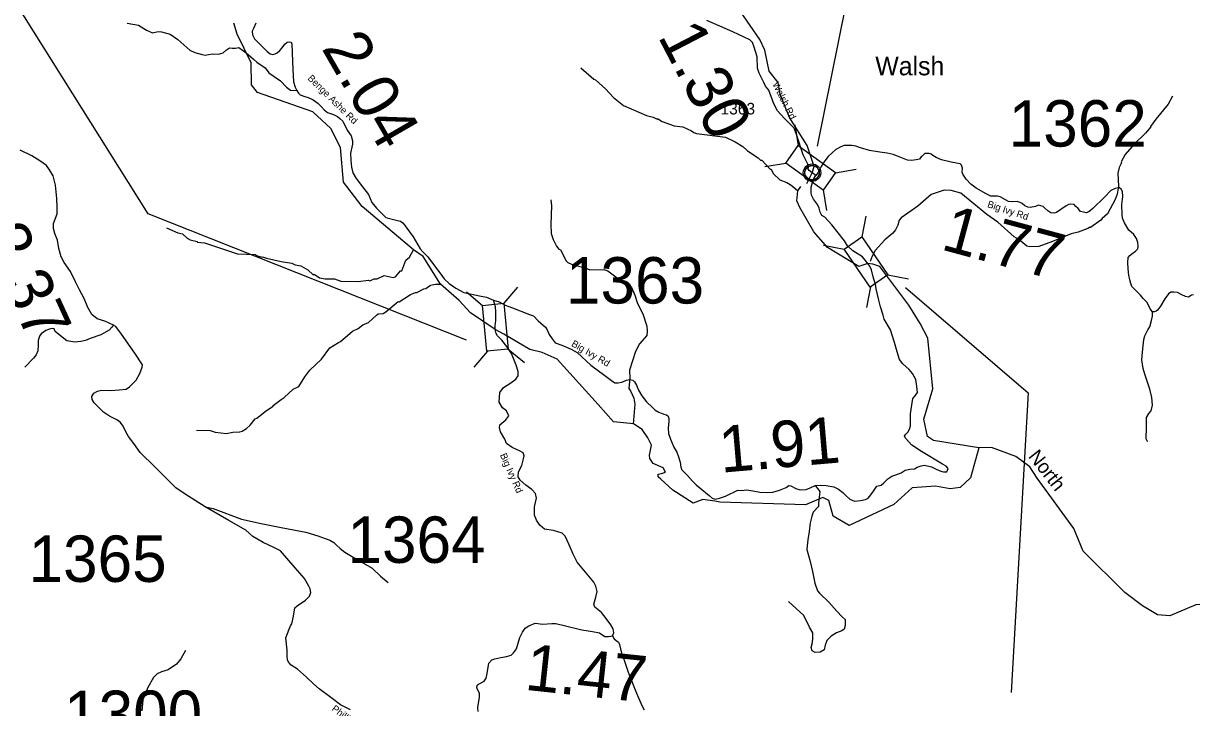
# Model space of a CAD drawing. Extents: x 1248089 to 1457196, y 820910 to 988753.
# Drawn here: x 1284745 to 1297327, y 917762 to 925135 of the extents above; entities that cross this region are included whole.
import ezdxf

# ---------------------------------------------------------------- set-up
doc = ezdxf.new("R2010")
doc.units = 0
for name, color, linetype in [('Exist Civil Demographics Community CELL', 7, 'Continuous'), ('Exist Civil Demographics Community Label', 7, 'Continuous'), ('Exist Hydrographic Creek Single Shore', 7, 'Continuous'), ('Exist Hydrographic Misc Water Feature', 7, 'Continuous'), ('Exist Road Non-System Type 51', 7, 'Continuous'), ('Exist Road Secondary Structure Standard Bridge CELL', 7, 'Continuous'), ('Exist Road Secondary Structure Standard Bridge Number Label', 7, 'Continuous'), ('Exist Road Secondary Type 20 Attributed', 7, 'Continuous'), ('Exist Road Secondary Type 41 Attributed', 7, 'Continuous'), ('Exist Road Secondary Type 51 Label', 7, 'Continuous'), ('Prop GRAU CAT1 Cell', 7, 'Continuous'), ('Prop Lane Lines', 7, 'Continuous'), ('Scratch_Level_4', 7, 'Continuous')]:
    doc.layers.add(name, color=color, linetype=linetype)

msp = doc.modelspace()

# ---------------------------------------------------------------- linework, layer by layer
at = {"layer": 'Exist Civil Demographics Community CELL'}
msp.add_lwpolyline([(1293161, 923538), (1293162, 923544), (1293164, 923551), (1293167, 923558), (1293170, 923564), (1293173, 923569), (1293177, 923574), (1293181, 923579), (1293186, 923583), (1293191, 923588), (1293197, 923592), (1293201, 923594), (1293206, 923597), (1293212, 923599), (1293218, 923601), (1293222, 923602), (1293227, 923603), (1293231, 923604), (1293237, 923604), (1293242, 923604), (1293247, 923604), (1293252, 923603), (1293257, 923602), (1293262, 923600), (1293267, 923598), (1293274, 923596), (1293280, 923592), (1293285, 923589), (1293290, 923585), (1293294, 923581), (1293298, 923577), (1293302, 923572), (1293305, 923568), (1293308, 923563), (1293310, 923558), (1293312, 923553), (1293314, 923548), (1293315, 923543), (1293316, 923537), (1293317, 923532), (1293317, 923526), (1293317, 923520), (1293317, 923515), (1293316, 923509), (1293314, 923503), (1293312, 923497), (1293310, 923492), (1293307, 923486), (1293303, 923481), (1293300, 923476), (1293296, 923471), (1293290, 923466), (1293285, 923462), (1293280, 923459), (1293276, 923456), (1293269, 923453), (1293262, 923450), (1293256, 923449), (1293249, 923448), (1293245, 923447), (1293241, 923447), (1293235, 923447), (1293231, 923447), (1293225, 923448), (1293219, 923449), (1293215, 923451), (1293209, 923453), (1293205, 923455), (1293201, 923457), (1293194, 923461), (1293188, 923465), (1293184, 923470), (1293179, 923474), (1293176, 923478), (1293173, 923483), (1293169, 923490), (1293167, 923493), (1293165, 923497), (1293163, 923505), (1293161, 923513), (1293161, 923518), (1293160, 923524), (1293160, 923529), (1293161, 923535)], close=True, dxfattribs=at)
for radius in [94.3, 76.7]:
    msp.add_circle((1293239, 923526), radius, dxfattribs=at)
at = {"layer": 'Exist Hydrographic Creek Single Shore'}
for points in [[(1293185, 923819), (1292997, 924122), (1292895, 924367), (1292873, 924499), (1292776, 924619), (1292732, 924846), (1292676, 924962), (1292467, 925262)], [(1289825, 921837), (1289562, 922017), (1289440, 922149), (1289239, 922326), (1289050, 922622), (1288948, 922695), (1288395, 923160), (1288193, 923424), (1288161, 923799), (1288057, 924001), (1287862, 924182), (1287266, 924388), (1287202, 924471), (1287199, 924708), (1287048, 925019), (1287012, 925138)], [(1293239, 923525), (1293263, 923593), (1293185, 923819)], [(1293182, 923408), (1293239, 923525)], [(1293840, 922547), (1293744, 922516), (1293405, 922721), (1293258, 922889), (1293107, 923151), (1293075, 923221), (1293086, 923329), (1293117, 923377)], [(1295036, 920562), (1294546, 920641), (1294481, 920685), (1294441, 920870), (1294541, 921198), (1294487, 921743), (1294403, 921902), (1294281, 922099), (1293967, 922516), (1293894, 922540), (1293840, 922547)], [(1295036, 920562), (1294945, 920239), (1294834, 920133), (1294725, 920118), (1294567, 920148), (1294317, 920130), (1294121, 919950), (1293640, 919726), (1293467, 919825), (1293421, 919993), (1293355, 920028), (1293170, 919949), (1292246, 919977), (1292192, 919988), (1292064, 920004), (1291959, 919967), (1291738, 920105), (1291610, 920225), (1291581, 920249), (1291582, 920276), (1291619, 920284), (1291659, 920300), (1291637, 920347), (1291528, 920394), (1291493, 920445), (1291488, 920482), (1291509, 920590), (1291471, 920671), (1291410, 920758), (1291315, 920820), (1291099, 920841), (1290936, 921028), (1290495, 921515), (1290333, 921587), (1290199, 921622), (1289920, 921786), (1289825, 921837)], [(1298709, 918348), (1298622, 918514), (1298419, 918728), (1298384, 918759), (1298287, 918790), (1297672, 918894), (1297371, 918870), (1297093, 918751), (1296960, 918764), (1296796, 918859), (1296608, 919004), (1296160, 919449), (1296057, 919694), (1295662, 920236), (1295585, 920356), (1295434, 920469), (1295170, 920566), (1295036, 920562)]]:
    msp.add_lwpolyline(points, dxfattribs=at)
at = {"layer": 'Exist Hydrographic Misc Water Feature'}
for points in [[(1290749, 924654), (1290888, 924535), (1290908, 924526), (1291014, 924430), (1291102, 924335), (1291207, 924251), (1291457, 924142), (1291529, 924125), (1291572, 924104), (1291576, 924108), (1291626, 924078), (1291753, 924029), (1291848, 924019), (1291939, 923978), (1291967, 923958), (1291995, 923949), (1292306, 923907), (1292409, 923859), (1292494, 923809), (1292545, 923763), (1292659, 923687), (1292682, 923662), (1292698, 923662), (1292788, 923563), (1292798, 923563), (1292821, 923518), (1292891, 923449), (1292967, 923421), (1293002, 923400), (1293030, 923379), (1293086, 923329)], [(1297120, 924352), (1297074, 924265), (1296940, 924102), (1296882, 924023), (1296886, 924019), (1296830, 923952), (1296707, 923833), (1296611, 923720), (1296569, 923643), (1296572, 923633), (1296547, 923583), (1296530, 923520), (1296540, 923379), (1296526, 923296), (1296503, 923236), (1296419, 923082), (1296362, 923033), (1296349, 923014), (1296237, 922936), (1296225, 922937), (1296209, 922925), (1296104, 922885), (1296031, 922867), (1295829, 922784)], [(1295829, 922784), (1295682, 922732), (1295585, 922726), (1295550, 922735), (1295465, 922807), (1295414, 922836), (1295238, 922991), (1295122, 923074), (1294841, 923307), (1294738, 923335), (1294662, 923337), (1294521, 923291), (1294379, 923166), (1294200, 923040), (1294177, 923013), (1294164, 922961), (1294139, 922910), (1294110, 922876), (1294024, 922802), (1293919, 922687), (1293886, 922628), (1293864, 922568)], [(1290426, 923233), (1290432, 923169), (1290426, 922971), (1290431, 922871), (1290452, 922806), (1290486, 922735), (1290513, 922703), (1290529, 922694), (1290592, 922577), (1290608, 922560), (1290655, 922535), (1290794, 922502), (1290846, 922480), (1290998, 922482), (1291038, 922470), (1291167, 922370), (1291272, 922314), (1291296, 922289), (1291330, 922208), (1291359, 922115), (1291415, 922006), (1291459, 921873), (1291464, 921817), (1291459, 921773), (1291381, 921683), (1291339, 921600), (1291272, 921399), (1291275, 921311), (1291265, 921199), (1291284, 921175), (1291320, 921098), (1291331, 921033), (1291311, 920818)], [(1286288, 922932), (1286410, 922879), (1286458, 922866), (1286509, 922821), (1286541, 922804), (1286616, 922784), (1286616, 922776), (1286696, 922770), (1287051, 922651), (1287247, 922645), (1287247, 922637), (1287315, 922617), (1287319, 922621), (1287362, 922604), (1287522, 922568), (1287637, 922551), (1287673, 922534), (1287733, 922521), (1287808, 922481), (1287866, 922427), (1287878, 922431), (1287936, 922394), (1287995, 922384), (1288096, 922384), (1288163, 922358), (1288355, 922355), (1288459, 922369), (1288475, 922362), (1288524, 922381), (1288556, 922384), (1288631, 922418), (1288726, 922398), (1288754, 922405), (1288808, 922468), (1288820, 922468), (1288863, 922583), (1288904, 922616), (1288948, 922695)], [(1286610, 920751), (1286758, 920749), (1286810, 920732), (1286934, 920715), (1287002, 920729), (1287078, 920735), (1287102, 920741), (1287147, 920768), (1287188, 920807), (1287242, 920874), (1287258, 920881), (1287362, 920965), (1287435, 921011), (1287435, 921019), (1287521, 921083), (1287554, 921102), (1287650, 921192), (1287711, 921222), (1287777, 921327), (1287831, 921397), (1287956, 921516), (1288047, 921638), (1288139, 921698), (1288159, 921706), (1288290, 921819), (1288350, 921847), (1288400, 921886), (1288462, 921912), (1288548, 921992), (1288568, 922004), (1288621, 922010), (1288649, 922026), (1288780, 922137), (1288792, 922136), (1288916, 922213), (1288969, 922234), (1288981, 922234), (1289058, 922276), (1289078, 922279), (1289131, 922314), (1289183, 922323), (1289239, 922326)], [(1286491, 918378), (1286441, 918289), (1286395, 918230), (1286306, 918169), (1286233, 918148), (1286186, 918125), (1286145, 918087), (1286087, 917980), (1286033, 917847), (1286022, 917727)]]:
    msp.add_lwpolyline(points, dxfattribs=at)
at = {"layer": 'Exist Road Non-System Type 51'}
for points in [[(1285864, 925137), (1285984, 925116), (1286071, 925060), (1286135, 925033), (1286197, 925048), (1286234, 925045), (1286326, 925017), (1286409, 924959), (1286538, 924845), (1286593, 924821), (1286670, 924799), (1286703, 924793), (1286740, 924799), (1286786, 924808), (1286848, 924802), (1286897, 924818), (1286934, 924848), (1286965, 924870), (1286993, 924867), (1287030, 924867), (1287064, 924873), (1287144, 924818), (1287224, 924750), (1287261, 924716), (1287350, 924657), (1287390, 924602), (1287445, 924562), (1287513, 924516), (1287578, 924448), (1287621, 924414), (1287691, 924412)], [(1296855, 920629), (1296851, 920630), (1296837, 920658), (1296839, 920783), (1296842, 920890), (1296865, 920933), (1296892, 920961), (1296906, 921020), (1296899, 921103), (1296877, 921195), (1296821, 921354), (1296804, 921416), (1296790, 921510), (1296797, 921592), (1296804, 921660), (1296811, 921729), (1296821, 921767), (1296856, 921831), (1296877, 921864), (1296896, 921933), (1296906, 921980), (1296905, 922027)], [(1285716, 921883), (1285698, 921862), (1285670, 921829), (1285581, 921780), (1285466, 921738), (1285413, 921717), (1285366, 921708), (1285298, 921701), (1285214, 921714), (1285162, 921752), (1285089, 921815), (1285078, 921845), (1285057, 921846), (1285026, 921841), (1284987, 921824), (1284937, 921790), (1284919, 921766), (1284905, 921717), (1284903, 921672), (1284902, 921605), (1284883, 921563), (1284853, 921528), (1284762, 921432)], [(1293272, 920154), (1293312, 920105), (1293321, 920089), (1293315, 920030), (1293309, 919966), (1293307, 919929), (1293251, 919868), (1293237, 919826), (1293217, 919753), (1293206, 919661), (1293195, 919572), (1293187, 919505), (1293184, 919466), (1293217, 919337), (1293243, 919229), (1293270, 919103), (1293298, 919022), (1293320, 918995), (1293418, 918897), (1293504, 918802), (1293563, 918741), (1293594, 918713), (1293597, 918649), (1293583, 918607), (1293560, 918590), (1293502, 918568), (1293443, 918534), (1293398, 918487), (1293379, 918434), (1293371, 918384), (1293326, 918361), (1293273, 918356), (1293239, 918375), (1293228, 918412), (1293245, 918465), (1293248, 918512), (1293248, 918568), (1293212, 918629), (1293150, 918755), (1292986, 918906)], [(1286704, 919925), (1286789, 919909), (1287094, 919793), (1287306, 919746), (1287520, 919704), (1287789, 919653), (1287918, 919613), (1287997, 919585), (1288046, 919566), (1288088, 919543), (1288119, 919512), (1288157, 919476), (1288206, 919437), (1288316, 919371), (1288501, 919266), (1288590, 919179), (1288673, 919109)], [(1291088, 918536), (1291106, 918504), (1291128, 918484), (1291153, 918466), (1291166, 918441), (1291187, 918348), (1291209, 918294), (1291257, 918143), (1291347, 917917), (1291405, 917784), (1291430, 917737)]]:
    msp.add_lwpolyline(points, dxfattribs=at)
at = {"layer": 'Exist Road Secondary Structure Standard Bridge CELL'}
for p, q in [((1293054, 924040), (1293090, 923817)), ((1292732, 923592), (1292955, 923629)), ((1293492, 923526), (1293715, 923563)), ((1293360, 923342), (1293396, 923119)), ((1293817, 923056), (1293775, 922834)), ((1293361, 922746), (1293584, 922703)), ((1294054, 922424), (1294276, 922382)), ((1289516, 922241), (1289690, 922096)), ((1290065, 922293), (1289921, 922119)), ((1293867, 922296), (1293824, 922074)), ((1289742, 921603), (1289598, 921429)), ((1289967, 921625), (1290142, 921481))]:
    msp.add_line(p, q, dxfattribs=at)
for points in [[(1293090, 923817), (1293493, 923527), (1293357, 923339), (1292955, 923629)], [(1293775, 922834), (1294054, 922424), (1293863, 922294), (1293584, 922703)], [(1289921, 922119), (1289968, 921625), (1289738, 921603), (1289690, 922096)]]:
    msp.add_lwpolyline(points, close=True, dxfattribs=at)
at = {"layer": 'Exist Road Secondary Structure Standard Bridge Number Label'}
for points in [[(1293299, 923813), (1293601, 925323), (1292745, 927890), (1292166, 928318)], [(1289519, 921720), (1286089, 923082), (1283114, 927823)], [(1294245, 922290), (1295565, 921153), (1295382, 917926)]]:
    msp.add_lwpolyline(points, dxfattribs=at)
at = {"layer": 'Exist Road Secondary Type 20 Attributed'}
for points in [[(1287250, 925137), (1287225, 925080), (1287208, 925049), (1287214, 925011), (1287234, 924968), (1287371, 924831), (1287403, 924805), (1287432, 924799), (1287456, 924805), (1287480, 924818), (1287509, 924841), (1287531, 924872), (1287560, 924911), (1287587, 924931), (1287608, 924936), (1287629, 924931), (1287638, 924910), (1287645, 924728), (1287648, 924638), (1287655, 924506), (1287673, 924449), (1287691, 924412), (1287707, 924382), (1287728, 924365), (1287778, 924348), (1287812, 924337), (1287865, 924309), (1287917, 924274), (1287952, 924240), (1287985, 924202), (1288021, 924176), (1288084, 924151), (1288129, 924131), (1288155, 924111), (1288186, 924080), (1288233, 923984), (1288276, 923924), (1288290, 923870), (1288290, 923832), (1288267, 923735), (1288273, 923657), (1288278, 923584), (1288292, 923526), (1288328, 923465), (1288399, 923372), (1288462, 923290), (1288499, 923206), (1288548, 923142), (1288610, 923082), (1288650, 923044), (1288760, 923016), (1288805, 923003), (1288835, 922983), (1288944, 922836), (1289017, 922707), (1289046, 922674), (1289100, 922620), (1289150, 922552), (1289240, 922434), (1289277, 922381), (1289331, 922332), (1289402, 922280), (1289488, 922236), (1289656, 922200), (1289732, 922186), (1289810, 922154)], [(1293239, 923525), (1293208, 923550), (1293198, 923562), (1293201, 923580), (1293192, 923618), (1293143, 923718), (1293071, 923938), (1293045, 924006), (1292941, 924108), (1292866, 924191), (1292828, 924267), (1292775, 924416), (1292737, 924459), (1292718, 924497), (1292668, 924597), (1292650, 924652), (1292647, 924775), (1292617, 924877), (1292599, 924928), (1292569, 924957), (1292387, 925044), (1292107, 925166)], [(1293279, 923496), (1293239, 923525)]]:
    msp.add_lwpolyline(points, dxfattribs=at)
at = {"layer": 'Exist Road Secondary Type 41 Attributed'}
for points in [[(1285067, 923491), (1285026, 923558), (1284995, 923603), (1284921, 923652), (1284835, 923709), (1284711, 923768)], [(1296581, 923324), (1296569, 923348), (1296551, 923362), (1296534, 923363), (1296504, 923357), (1296455, 923335), (1296387, 923261), (1296264, 923140), (1296219, 923103), (1296190, 923095), (1296161, 923100), (1296130, 923109), (1296106, 923140), (1296079, 923163), (1296060, 923182), (1296026, 923186), (1296001, 923183), (1295977, 923169), (1295871, 923097), (1295846, 923088), (1295810, 923092), (1295777, 923114), (1295747, 923145), (1295728, 923161), (1295703, 923170), (1295676, 923175), (1295644, 923162), (1295589, 923151), (1295563, 923153), (1295532, 923167), (1295500, 923193), (1295479, 923205), (1295447, 923216), (1295396, 923213), (1295353, 923217), (1295322, 923232), (1295266, 923264), (1295236, 923272), (1295164, 923272), (1295113, 923298), (1295006, 923359), (1294949, 923403), (1294898, 923455), (1294862, 923510), (1294857, 923531), (1294858, 923576), (1294849, 923606), (1294834, 923620), (1294796, 923630), (1294736, 923638), (1294633, 923666), (1294576, 923690), (1294541, 923710), (1294523, 923727), (1294501, 923732), (1294474, 923734), (1294454, 923733), (1294423, 923703), (1294413, 923695), (1294396, 923673), (1294359, 923664), (1294309, 923658), (1294266, 923661), (1294230, 923674), (1294159, 923705), (1294111, 923720), (1294046, 923735), (1293969, 923747), (1293859, 923765), (1293759, 923792), (1293709, 923812), (1293667, 923819), (1293619, 923820), (1293585, 923817), (1293548, 923804), (1293496, 923776), (1293455, 923740), (1293413, 923699), (1293375, 923655), (1293356, 923623), (1293338, 923593), (1293322, 923564), (1293300, 923525), (1293279, 923496)], [(1288268, 917738), (1288162, 917791), (1288055, 917873), (1287931, 917966), (1287869, 918020), (1287795, 918092), (1287696, 918176), (1287628, 918221), (1287603, 918248), (1287591, 918275), (1287586, 918320), (1287588, 918382), (1287572, 918515), (1287608, 918608), (1287622, 918644), (1287638, 918666), (1287653, 918749), (1287669, 918838), (1287694, 918860), (1287782, 918922), (1287827, 918965), (1287841, 919003), (1287834, 919041), (1287820, 919072), (1287772, 919155), (1287674, 919268), (1287514, 919450), (1287444, 919488), (1287326, 919541), (1287218, 919607), (1287141, 919676), (1286959, 919778), (1286704, 919925), (1286487, 920061), (1286387, 920130), (1286162, 920355), (1286003, 920510), (1285934, 920607), (1285879, 920683), (1285848, 920734), (1285820, 920795), (1285791, 920833), (1285760, 920858), (1285672, 920902), (1285610, 920945), (1285507, 921047), (1285487, 921083), (1285483, 921113), (1285492, 921133), (1285506, 921152), (1285543, 921173), (1285586, 921183), (1285688, 921180), (1285777, 921185), (1285853, 921195), (1285888, 921219), (1285960, 921292), (1285998, 921362), (1286024, 921431), (1286029, 921457), (1285944, 921582), (1285803, 921785), (1285741, 921869), (1285716, 921883), (1285624, 921927), (1285541, 921953), (1285483, 921998), (1285440, 922072), (1285400, 922170), (1285350, 922265), (1285305, 922351), (1285253, 922462), (1285184, 922560), (1285153, 922619), (1285129, 922710), (1285112, 922798), (1285084, 922872), (1285069, 922923), (1285071, 922980), (1285108, 923081), (1285108, 923149), (1285105, 923249), (1285093, 923392), (1285067, 923491)], [(1293840, 922547), (1293783, 922619), (1293678, 922684), (1293620, 922739), (1293587, 922791), (1293451, 922964), (1293377, 923045), (1293343, 923066), (1293327, 923101), (1293317, 923145), (1293297, 923183), (1293253, 923242), (1293232, 923282), (1293229, 923314), (1293230, 923370), (1293243, 923419), (1293258, 923465), (1293279, 923496)], [(1297348, 922209), (1297325, 922205), (1297294, 922184), (1297261, 922192), (1297221, 922210), (1297173, 922235), (1297135, 922238), (1297104, 922237), (1297078, 922221), (1297039, 922168), (1296993, 922088), (1296958, 922046), (1296945, 922033), (1296926, 922026), (1296905, 922027), (1296880, 922059), (1296846, 922126), (1296803, 922172), (1296775, 922208), (1296684, 922300), (1296672, 922331), (1296660, 922373), (1296650, 922421), (1296643, 922489), (1296641, 922557), (1296643, 922613), (1296662, 922635), (1296682, 922651), (1296722, 922679), (1296746, 922706), (1296750, 922730), (1296748, 922774), (1296731, 922815), (1296703, 922861), (1296651, 922906), (1296603, 922985), (1296582, 923035), (1296580, 923076), (1296575, 923182), (1296584, 923269), (1296581, 923324)], [(1294656, 920302), (1294690, 920303), (1294705, 920338), (1294682, 920364), (1294643, 920387), (1294418, 920521), (1294313, 920589), (1294244, 920667), (1294236, 920690), (1294244, 920706), (1294270, 920729), (1294290, 920764), (1294299, 920798), (1294299, 920929), (1294325, 921092), (1294351, 921120), (1294375, 921157), (1294368, 921222), (1294358, 921297), (1294320, 921361), (1294286, 921404), (1294217, 921466), (1294182, 921513), (1294155, 921594), (1294126, 921696), (1294105, 921763), (1294083, 921834), (1294014, 921947), (1294005, 921992), (1293977, 922081), (1293958, 922151), (1293929, 922275), (1293921, 922324), (1293902, 922391), (1293880, 922479), (1293860, 922519), (1293840, 922547)], [(1289810, 922154), (1289871, 922133), (1289933, 922097), (1290012, 922070), (1290197, 921999), (1290238, 921982), (1290290, 921930), (1290369, 921862), (1290387, 921831), (1290406, 921781), (1290441, 921735), (1290472, 921694), (1290543, 921668), (1290645, 921625), (1290711, 921590), (1290858, 921452), (1291007, 921342), (1291078, 921287), (1291115, 921261), (1291152, 921261), (1291191, 921268), (1291239, 921291), (1291276, 921297), (1291309, 921291), (1291328, 921273), (1291348, 921235), (1291370, 921182), (1291407, 921123), (1291456, 921057), (1291519, 920995), (1291546, 920972), (1291588, 920945), (1291641, 920925), (1291672, 920916), (1291690, 920903), (1291697, 920876), (1291696, 920847), (1291690, 920773), (1291693, 920716), (1291716, 920654), (1291749, 920568), (1291784, 920514), (1291801, 920465), (1291818, 920407), (1291824, 920352), (1291837, 920323), (1291856, 920305), (1291899, 920263), (1291952, 920202), (1291992, 920163), (1292130, 920049), (1292164, 920020), (1292197, 920009), (1292241, 920019), (1292305, 920042), (1292440, 920104), (1292480, 920103), (1292537, 920109), (1292621, 920095), (1292678, 920085), (1292756, 920080), (1292815, 920085), (1292890, 920106), (1292959, 920135), (1292988, 920154), (1293012, 920151), (1293063, 920124), (1293110, 920109), (1293175, 920112), (1293218, 920131), (1293272, 920154), (1293325, 920161), (1293389, 920154), (1293472, 920141), (1293523, 920115), (1293572, 920080), (1293606, 920046), (1293644, 920010), (1293695, 919988), (1293760, 919995), (1293813, 920004), (1293844, 920020), (1293872, 920054), (1293901, 920096), (1293938, 920149), (1293984, 920161), (1294013, 920185), (1294056, 920226), (1294099, 920255), (1294140, 920269), (1294197, 920291), (1294243, 920321), (1294291, 920332), (1294343, 920335), (1294369, 920354), (1294414, 920368), (1294451, 920374), (1294526, 920358), (1294576, 920332), (1294624, 920311), (1294656, 920302)], [(1289825, 921837), (1289826, 921876), (1289832, 921935), (1289835, 922027), (1289830, 922080), (1289820, 922118), (1289810, 922154)], [(1290911, 919070), (1290890, 919113), (1290798, 919221), (1290708, 919330), (1290667, 919415), (1290623, 919516), (1290580, 919611), (1290546, 919642), (1290454, 919670), (1290358, 919686), (1290307, 919727), (1290271, 919783), (1290250, 919835), (1290248, 919925), (1290271, 920020), (1290261, 920068), (1290220, 920114), (1290156, 920160), (1290094, 920212), (1290073, 920248), (1290076, 920302), (1290114, 920372), (1290132, 920444), (1290138, 920475), (1290127, 920506), (1290089, 920529), (1290011, 920565), (1289950, 920609), (1289932, 920655), (1289885, 920735), (1289873, 920782), (1289878, 920811), (1289942, 920862), (1289973, 920908), (1289947, 920960), (1289906, 920993), (1289868, 921053), (1289875, 921156), (1289916, 921212), (1289996, 921261), (1290048, 921300), (1290073, 921338), (1290073, 921384), (1290053, 921451), (1290001, 921579), (1289952, 921654), (1289899, 921722), (1289850, 921769), (1289836, 921794), (1289825, 921837)], [(1289642, 917721), (1289639, 917764), (1289659, 917877), (1289658, 917913), (1289632, 917967), (1289630, 917988), (1289637, 918007), (1289708, 918047), (1289728, 918079), (1289741, 918131), (1289759, 918240), (1289790, 918276), (1289821, 918289), (1289888, 918302), (1289949, 918315), (1289998, 918328), (1290024, 918353), (1290055, 918397), (1290093, 918518), (1290122, 918577), (1290150, 918619), (1290189, 918644), (1290256, 918673), (1290340, 918662), (1290438, 918670), (1290479, 918670), (1290585, 918644), (1290760, 918601), (1290873, 918583), (1290948, 918567), (1291009, 918528), (1291045, 918528), (1291088, 918536), (1291104, 918569), (1291096, 918611), (1291073, 918654), (1291022, 918724), (1290970, 918788), (1290901, 918845), (1290890, 918878), (1290911, 918951), (1290924, 919015), (1290911, 919070)]]:
    msp.add_lwpolyline(points, dxfattribs=at)

# ---------------------------------------------------------------- texts
at = {"layer": 'Exist Civil Demographics Community Label'}
msp.add_text('Walsh', height=200, dxfattribs=at).set_placement((1293920, 924575))
at = {"layer": 'Exist Road Secondary Type 51 Label'}
for s, rotation, p in [('Benge Ashe Rd', 315.4508, (1287801, 924536)), ('Walsh Rd', 296.7842, (1292809, 924480)), ('Big Ivy Rd', 341.7422, (1295121, 923156)), ('Big Ivy Rd', 329.8087, (1290640, 921662)), ('Big Ivy Rd', 293.6706, (1289876, 920484)), ('Phillips Gap Rd', 322.8894, (1288059, 917737))]:
    msp.add_text(s, height=75, rotation=rotation, dxfattribs=at).set_placement(p)
at = {"layer": 'Prop GRAU CAT1 Cell'}
for s, rotation, p in [('1.30', 297.3887, (1291573, 924996)), ('2.04', 299.9927, (1287951, 924868)), ('1.77', 344.919, (1294614, 922702)), ('2.37', 294.5982, (1284283, 922848)), ('1.91', 4.9304, (1292259, 920293)), ('1.47', 353.87, (1290136, 917956))]:
    msp.add_text(s, height=500, rotation=rotation, dxfattribs=at).set_placement(p)
at = {"layer": 'Prop Lane Lines'}
for s, height, p in [('1363', 125, (1292253, 924153)), ('1362', 500, (1295356, 923807)), ('1363', 500, (1290589, 922116)), ('1364', 500, (1288236, 919322)), ('1365', 500, (1284801, 919117)), ('1300', 500, (1285184, 917446))]:
    msp.add_text(s, height=height, dxfattribs=at).set_placement(p)
at = {"layer": 'Scratch_Level_4'}
msp.add_text('North', height=150, rotation=308.1479, dxfattribs=at).set_placement((1295560, 920467))

doc.saveas('drawing.dxf')
